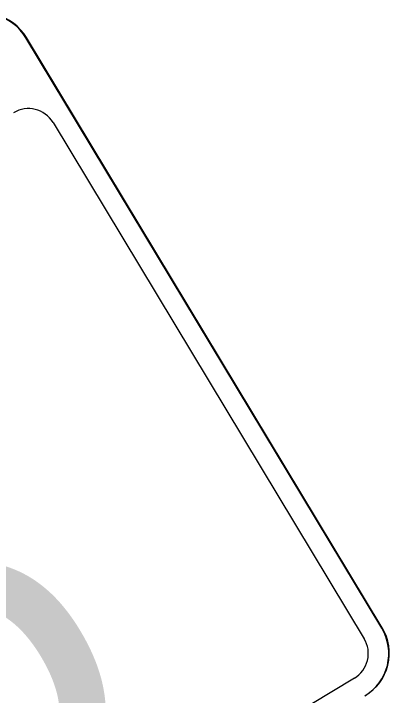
# Model space of a CAD drawing. Extents: x 1581789 to 1622364, y 1043167 to 1103486.
# Drawn here: x 1614236.9 to 1614242.62, y 1085620.23 to 1085630.62 of the extents above; entities that cross this region are included whole.
import ezdxf

# ---------------------------------------------------------------- set-up
doc = ezdxf.new("R2010")
doc.units = 0
doc.layers.add('RD_PD_PatLn2', color=7, linetype='Continuous')

msp = doc.modelspace()

# ---------------------------------------------------------------- linework, layer by layer
at = {"layer": 'RD_PD_PatLn2'}
for p, q in [((1614242.507, 1085621.257), (1614237.087, 1085630.25)), ((1614242.515, 1085621.262), (1614237.095, 1085630.255))]:
    msp.add_line(p, q, dxfattribs=at)
for points in [[(1614237.499, 1085628.96), (1614242.239, 1085621.096)], [(1614242.09, 1085620.495), (1614234.231, 1085615.759), (1614226.254, 1085610.951)]]:
    msp.add_lwpolyline(points, dxfattribs=at)
for centre, radius, start, end in [((1614236.444, 1085629.863), 0.75, 31.0768, 121.077), ((1614236.452, 1085629.868), 0.75, 31.0768, 121.077), ((1614237.125, 1085628.734), 0.437, 31.1751, 121.175), ((1614241.864, 1085620.87), 0.75, 301.0769, 31.0771), ((1614241.872, 1085620.875), 0.75, 301.0769, 31.0771), ((1614241.864, 1085620.87), 0.438, 301.0769, 31.0771)]:
    msp.add_arc(centre, radius, start, end, dxfattribs=at)

# ---------------------------------------------------------------- texts
msp.add_text('6', height=6, rotation=31.0768, dxfattribs=at).set_placement((1614235.403, 1085617.423))

doc.saveas('drawing.dxf')
